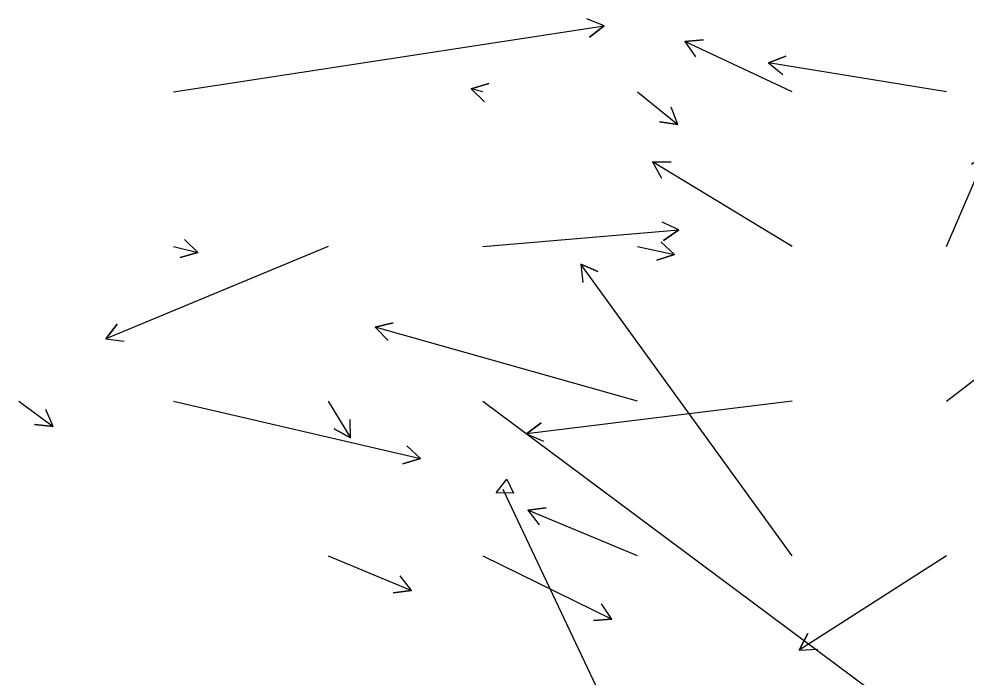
# Model space of a CAD drawing. Extents: x 954385 to 988206, y 1868364 to 1924553.
# Drawn here: x 954957.1 to 955263.4, y 1923829.7 to 1924042.5 of the extents above; entities that cross this region are included whole.
import ezdxf

# ---------------------------------------------------------------- set-up
doc = ezdxf.new("R2010")
doc.units = 0
for name, color, linetype in [('Default', 7, 'Continuous'), ('Prop_Horiz Alignment', 7, 'Continuous'), ('Slopes', 7, 'Continuous')]:
    doc.layers.add(name, color=color, linetype=linetype)

msp = doc.modelspace()

# ---------------------------------------------------------------- linework, layer by layer
at = {"layer": 'Default'}
msp.add_line((955248.56, 1923605.7), (955113.72, 1923890.38), dxfattribs=at)
at = {"layer": 'Prop_Horiz Alignment'}
msp.add_lwpolyline([(955111.46, 1923889.31), (955114.9, 1923893.71), (955117.04, 1923889.19)], close=True, dxfattribs=at)
at = {"layer": 'Slopes'}
for points in [[(955007.13, 1924018.93), (955146.35, 1924040.28), (955141.67, 1924036.53), (955146.35, 1924040.28), (955140.76, 1924042.46)], [(955207.13, 1924018.93), (955172.52, 1924035.16), (955178.49, 1924035.67), (955172.52, 1924035.16), (955175.95, 1924030.24)], [(955257.13, 1924018.93), (955199.49, 1924028.26), (955205.09, 1924030.39), (955199.49, 1924028.26), (955204.14, 1924024.47)], [(955107.13, 1924018.93), (955103.36, 1924019.83), (955109.11, 1924021.54), (955103.36, 1924019.83), (955107.71, 1924015.7)], [(955157.13, 1924018.93), (955170.21, 1924008.29), (955164.29, 1924009.24), (955170.21, 1924008.29), (955168.07, 1924013.9)], [(955257.13, 1923968.93), (955270.04, 1923998.95), (955270.74, 1923992.99), (955270.04, 1923998.95), (955265.23, 1923995.36)], [(955207.13, 1923968.93), (955162.02, 1923996.26), (955168.02, 1923996.14), (955162.02, 1923996.26), (955164.91, 1923991.01)], [(955107.13, 1923968.93), (955170.52, 1923974.26), (955165.6, 1923970.83), (955170.52, 1923974.26), (955165.09, 1923976.81)], [(955057.13, 1923968.93), (954985.2, 1923939.04), (954988.85, 1923943.81), (954985.2, 1923939.04), (954991.15, 1923938.27)], [(955007.13, 1923968.93), (955015.01, 1923966.97), (955009.24, 1923965.31), (955015.01, 1923966.97), (955010.69, 1923971.13)], [(955157.13, 1923968.93), (955169.16, 1923966.36), (955163.45, 1923964.51), (955169.16, 1923966.36), (955164.71, 1923970.38)], [(955207.13, 1923868.93), (955138.87, 1923963.24), (955144.35, 1923960.79), (955138.87, 1923963.24), (955139.49, 1923957.27)], [(955257.13, 1923918.93), (955304.65, 1923955.48), (955302.36, 1923949.94), (955304.65, 1923955.48), (955298.7, 1923954.69)], [(955157.13, 1923918.93), (955072.31, 1923942.79), (955078.12, 1923944.27), (955072.31, 1923942.79), (955076.5, 1923938.5)], [(954957.13, 1923918.93), (954968.17, 1923910.69), (954962.21, 1923911.39), (954968.17, 1923910.69), (954965.8, 1923916.2)], [(955007.13, 1923918.93), (955087, 1923900.38), (955081.26, 1923898.63), (955087, 1923900.38), (955082.62, 1923904.47)], [(955057.13, 1923918.93), (955064.32, 1923907.02), (955059.07, 1923909.92), (955064.32, 1923907.02), (955064.2, 1923913.02)], [(955107.13, 1923918.93), (955325.38, 1923756.44), (955319.42, 1923757.14), (955325.38, 1923756.44), (955323, 1923761.95)], [(955207.13, 1923918.93), (955121.26, 1923908.3), (955126.05, 1923911.92), (955121.26, 1923908.3), (955126.79, 1923905.96)], [(955157.13, 1923868.93), (955121.73, 1923883.66), (955127.68, 1923884.43), (955121.73, 1923883.66), (955125.37, 1923878.89)], [(955057.13, 1923868.93), (955084.11, 1923857.74), (955078.16, 1923856.96), (955084.11, 1923857.74), (955080.46, 1923862.5)], [(955107.13, 1923868.93), (955148.88, 1923848.47), (955142.9, 1923848.06), (955148.88, 1923848.47), (955145.54, 1923853.45)], [(955257.13, 1923868.93), (955209.43, 1923838.43), (955212.2, 1923843.76), (955209.43, 1923838.43), (955215.43, 1923838.7)]]:
    msp.add_lwpolyline(points, dxfattribs=at)

doc.saveas('drawing.dxf')
